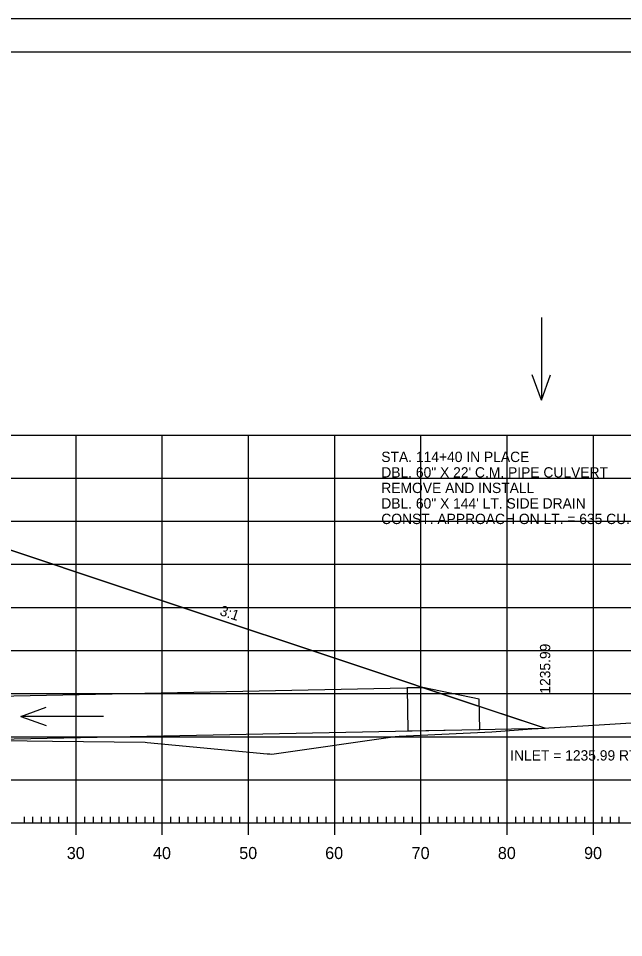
# Model space of a CAD drawing. Extents: x 1406028 to 1412453, y 321733 to 325986.
# Drawn here: x 1409078.1 to 1409148.3, y 321949.6 to 322056.2 of the extents above; entities that cross this region are included whole.
import ezdxf

# ---------------------------------------------------------------- set-up
doc = ezdxf.new("R2010")
doc.units = 0
for name, color, linetype in [('1', 7, 'Continuous'), ('R_Axis', 7, 'Continuous'), ('R_Axis Annot', 7, 'Continuous'), ('R_Border', 7, 'Continuous'), ('R_Draft', 7, 'Continuous'), ('R_Exist Surface', 7, 'Continuous'), ('R_Fin Surface', 7, 'Continuous'), ('R_Fin Surface Annot', 7, 'Continuous'), ('R_Grid', 7, 'Continuous'), ('R_Horz Alg Annot', 7, 'Continuous'), ('R_No Plot', 7, 'Continuous'), ('R_Water', 7, 'Continuous'), ('R_Water Annot', 7, 'Continuous')]:
    doc.layers.add(name, color=color, linetype=linetype)

msp = doc.modelspace()

# ---------------------------------------------------------------- linework, layer by layer
at = {"layer": '1'}
msp.add_lwpolyline([(1409123.2, 321978.55), (1409123.3, 321973.56), (1409131.63, 321973.73), (1409131.56, 321977.22), (1409125.03, 321978.59)], close=True, dxfattribs=at)
at = {"layer": 'R_Axis'}
for p, q in [((1409084.81, 321961.48), (1409084.81, 321964.28)), ((1409094.81, 321961.48), (1409094.81, 321964.28)), ((1409104.81, 321961.48), (1409104.81, 321964.28)), ((1409114.81, 321961.48), (1409114.81, 321964.28)), ((1409124.81, 321961.48), (1409124.81, 321964.28)), ((1409134.81, 321961.48), (1409134.81, 321964.28)), ((1409144.81, 321961.48), (1409144.81, 321964.28)), ((1408914.81, 321962.88), (1409194.81, 321962.88)), ((1409078.81, 321962.88), (1409078.81, 321963.58)), ((1409079.81, 321962.88), (1409079.81, 321963.58)), ((1409080.81, 321962.88), (1409080.81, 321963.58)), ((1409081.81, 321962.88), (1409081.81, 321963.58)), ((1409082.81, 321962.88), (1409082.81, 321963.58)), ((1409083.81, 321962.88), (1409083.81, 321963.58)), ((1409085.81, 321962.88), (1409085.81, 321963.58)), ((1409086.81, 321962.88), (1409086.81, 321963.58)), ((1409087.81, 321962.88), (1409087.81, 321963.58)), ((1409088.81, 321962.88), (1409088.81, 321963.58)), ((1409089.81, 321962.88), (1409089.81, 321963.58)), ((1409090.81, 321962.88), (1409090.81, 321963.58)), ((1409091.81, 321962.88), (1409091.81, 321963.58)), ((1409092.81, 321962.88), (1409092.81, 321963.58)), ((1409093.81, 321962.88), (1409093.81, 321963.58)), ((1409095.81, 321962.88), (1409095.81, 321963.58)), ((1409096.81, 321962.88), (1409096.81, 321963.58)), ((1409097.81, 321962.88), (1409097.81, 321963.58)), ((1409098.81, 321962.88), (1409098.81, 321963.58)), ((1409099.81, 321962.88), (1409099.81, 321963.58)), ((1409100.81, 321962.88), (1409100.81, 321963.58)), ((1409101.81, 321962.88), (1409101.81, 321963.58)), ((1409102.81, 321962.88), (1409102.81, 321963.58)), ((1409103.81, 321962.88), (1409103.81, 321963.58)), ((1409105.81, 321962.88), (1409105.81, 321963.58)), ((1409106.81, 321962.88), (1409106.81, 321963.58)), ((1409107.81, 321962.88), (1409107.81, 321963.58)), ((1409108.81, 321962.88), (1409108.81, 321963.58)), ((1409109.81, 321962.88), (1409109.81, 321963.58)), ((1409110.81, 321962.88), (1409110.81, 321963.58)), ((1409111.81, 321962.88), (1409111.81, 321963.58)), ((1409112.81, 321962.88), (1409112.81, 321963.58)), ((1409113.81, 321962.88), (1409113.81, 321963.58)), ((1409115.81, 321962.88), (1409115.81, 321963.58)), ((1409116.81, 321962.88), (1409116.81, 321963.58)), ((1409117.81, 321962.88), (1409117.81, 321963.58)), ((1409118.81, 321962.88), (1409118.81, 321963.58)), ((1409119.81, 321962.88), (1409119.81, 321963.58)), ((1409120.81, 321962.88), (1409120.81, 321963.58)), ((1409121.81, 321962.88), (1409121.81, 321963.58)), ((1409122.81, 321962.88), (1409122.81, 321963.58)), ((1409123.81, 321962.88), (1409123.81, 321963.58)), ((1409125.81, 321962.88), (1409125.81, 321963.58)), ((1409126.81, 321962.88), (1409126.81, 321963.58)), ((1409127.81, 321962.88), (1409127.81, 321963.58)), ((1409128.81, 321962.88), (1409128.81, 321963.58)), ((1409129.81, 321962.88), (1409129.81, 321963.58)), ((1409130.81, 321962.88), (1409130.81, 321963.58)), ((1409131.81, 321962.88), (1409131.81, 321963.58)), ((1409132.81, 321962.88), (1409132.81, 321963.58)), ((1409133.81, 321962.88), (1409133.81, 321963.58)), ((1409135.81, 321962.88), (1409135.81, 321963.58)), ((1409136.81, 321962.88), (1409136.81, 321963.58)), ((1409137.81, 321962.88), (1409137.81, 321963.58)), ((1409138.81, 321962.88), (1409138.81, 321963.58)), ((1409139.81, 321962.88), (1409139.81, 321963.58)), ((1409140.81, 321962.88), (1409140.81, 321963.58)), ((1409141.81, 321962.88), (1409141.81, 321963.58)), ((1409142.81, 321962.88), (1409142.81, 321963.58)), ((1409143.81, 321962.88), (1409143.81, 321963.58)), ((1409145.81, 321962.88), (1409145.81, 321963.58)), ((1409146.81, 321962.88), (1409146.81, 321963.58)), ((1409147.81, 321962.88), (1409147.81, 321963.58))]:
    msp.add_line(p, q, dxfattribs=at)
at = {"layer": 'R_Border'}
msp.add_line((1408896.81, 322052.34), (1409212.99, 322052.34), dxfattribs=at)
at = {"layer": 'R_Exist Surface'}
msp.add_lwpolyline([(1409073.22, 321972.48), (1409082.09, 321972.37), (1409092.83, 321972.25), (1409093.04, 321972.22), (1409098.39, 321971.72), (1409106.97, 321970.9), (1409107.27, 321970.88), (1409107.5, 321970.86), (1409121.82, 321972.9), (1409122.28, 321972.95), (1409133.02, 321973.45), (1409137.68, 321973.79), (1409144.24, 321974.19), (1409160.98, 321975.21), (1409163.65, 321975.69), (1409169.13, 321976.51), (1409177.05, 321977.35), (1409187.59, 321978.64), (1409194.81, 321979.52)], dxfattribs=at)
at = {"layer": 'R_Fin Surface'}
msp.add_lwpolyline([(1409072.81, 321996.01), (1409093.77, 321989), (1409119.58, 321980.41), (1409128.94, 321977.29), (1409139.21, 321973.87)], dxfattribs=at)
at = {"layer": 'R_Grid'}
for p, q in [((1408914.81, 322007.88), (1409194.81, 322007.88)), ((1409084.81, 321962.88), (1409084.81, 322007.88)), ((1409094.81, 321962.88), (1409094.81, 322007.88)), ((1409104.81, 321962.88), (1409104.81, 322007.88)), ((1409114.81, 321962.88), (1409114.81, 322007.88)), ((1409124.81, 321962.88), (1409124.81, 322007.88)), ((1409134.81, 321962.88), (1409134.81, 322007.88)), ((1409144.81, 321962.88), (1409144.81, 322007.88)), ((1408914.81, 322002.88), (1409194.81, 322002.88)), ((1408914.81, 321997.88), (1409194.81, 321997.88)), ((1408914.81, 321992.88), (1409194.81, 321992.88)), ((1408914.81, 321987.88), (1409194.81, 321987.88)), ((1408914.81, 321982.88), (1409194.81, 321982.88)), ((1408914.81, 321977.88), (1409194.81, 321977.88)), ((1408914.81, 321972.88), (1409194.81, 321972.88)), ((1408914.81, 321967.88), (1409194.81, 321967.88)), ((1408914.81, 321962.88), (1409194.81, 321962.88))]:
    msp.add_line(p, q, dxfattribs=at)
at = {"layer": 'R_No Plot'}
msp.add_line((1408884.41, 322056.23), (1409217.75, 322056.23), dxfattribs=at)
for points in [[(1408884.41, 322056.23), (1409217.75, 322056.23), (1409217.75, 321842.89), (1408884.41, 321842.89)], [(1409130.73, 322052.34), (1409150.35, 322052.34), (1409150.35, 322042.46), (1409166.47, 322042.46), (1409189.67, 322042.46), (1409189.67, 322018.12), (1409212.99, 322018.12), (1409212.99, 321846.88), (1408896.81, 321846.88), (1408896.81, 322052.34)], [(1409139.19, 321973.88), (1409139.21, 321973.88), (1409139.21, 321973.87)]]:
    msp.add_lwpolyline(points, close=True, dxfattribs=at)
msp.add_lwpolyline([(1409073.22, 321972.48), (1409082.09, 321972.37), (1409092.83, 321972.25), (1409093.04, 321972.22), (1409098.39, 321971.72), (1409106.97, 321970.9), (1409107.27, 321970.88), (1409107.5, 321970.86), (1409121.82, 321972.9), (1409122.28, 321972.95), (1409133.02, 321973.45), (1409137.68, 321973.79), (1409139.19, 321973.88), (1409128.94, 321977.29), (1409119.58, 321980.41), (1409093.77, 321989), (1409072.81, 321996.01)], dxfattribs=at)
at = {"layer": 'R_Water'}
for p, q in [((1409054.81, 321977.16), (1409125.03, 321978.59)), ((1409054.81, 321972.16), (1409139.19, 321973.88))]:
    msp.add_line(p, q, dxfattribs=at)
at = {"layer": 'R_Water Annot'}
for p, q in [((1409138.79, 322021.51), (1409138.79, 322011.93)), ((1409138.79, 322011.93), (1409137.72, 322014.86)), ((1409138.79, 322011.93), (1409139.85, 322014.86)), ((1409078.42, 321975.24), (1409081.35, 321976.31)), ((1409087.99, 321975.24), (1409078.42, 321975.24)), ((1409078.42, 321975.24), (1409081.35, 321974.18))]:
    msp.add_line(p, q, dxfattribs=at)

# ---------------------------------------------------------------- texts
at = {"layer": 'R_Axis Annot'}
for s, p in [('30', (1409083.73, 321958.68)), ('40', (1409093.73, 321958.68)), ('50', (1409103.73, 321958.68)), ('60', (1409113.7, 321958.68)), ('70', (1409123.73, 321958.68)), ('80', (1409133.73, 321958.68)), ('90', (1409143.73, 321958.68))]:
    msp.add_text(s, height=1.4, dxfattribs=at).set_placement(p)
at = {"layer": 'R_Draft'}
for s, p in [('STA. 114+40 IN PLACE', (1409120.21, 322004.75)), ('DBL. 60" X 22\' C.M. PIPE CULVERT', (1409120.21, 322002.95)), ('REMOVE AND INSTALL', (1409120.21, 322001.15)), ('DBL. 60" X 144\' LT. SIDE DRAIN', (1409120.21, 321999.35)), ('CONST. APPROACH ON LT. = 635 CU. YDS. ', (1409120.21, 321997.55))]:
    msp.add_text(s, height=1.2, dxfattribs=at).set_placement(p)
at = {"layer": 'R_Fin Surface Annot'}
for s, rotation, p in [('3:1', 341.5648, (1409101.38, 321987.01)), ('1235.99', 90, (1409139.81, 321977.87))]:
    msp.add_text(s, height=1.2, rotation=rotation, dxfattribs=at).set_placement(p)
at = {"layer": 'R_Horz Alg Annot'}
msp.add_text("INLET = 1235.99 RT.'", height=1.2, dxfattribs=at).set_placement((1409135.16, 321970.11))

doc.saveas('drawing.dxf')
